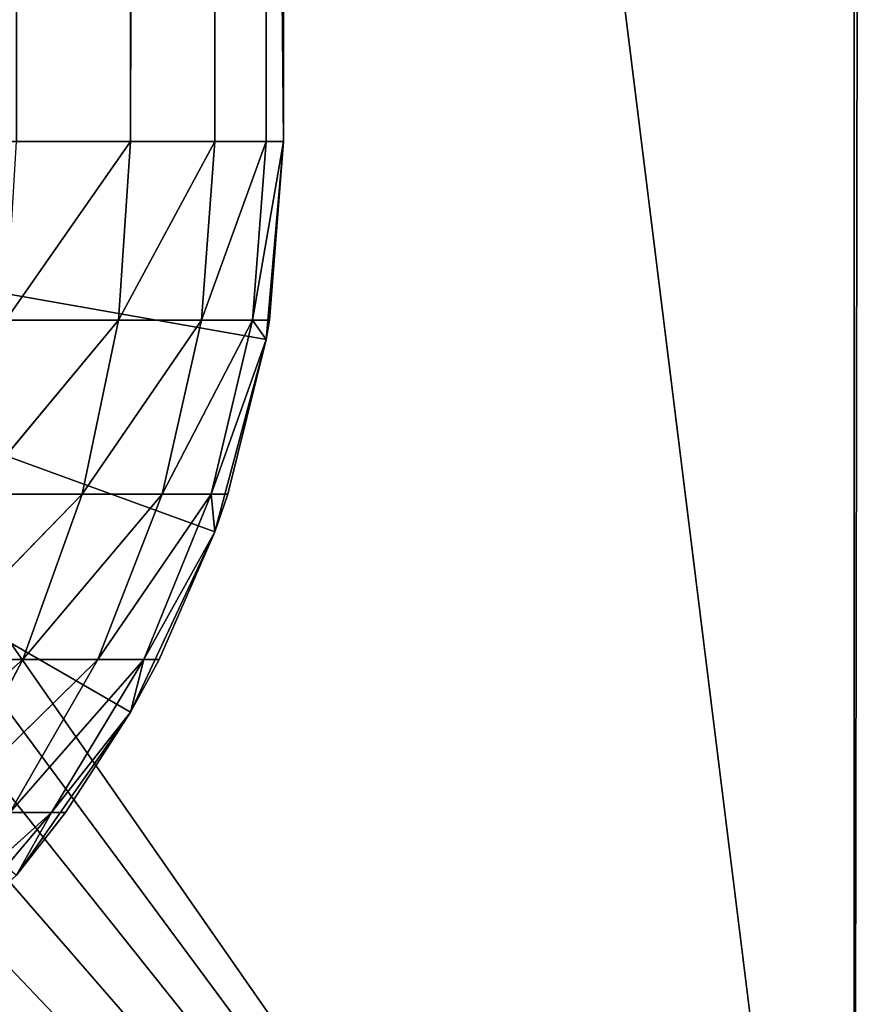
# Model space of a CAD drawing. Header units: centimetres. Extents: x 0.1 to 22.3, y 0.1 to 22.3.
# Tile 316 of 632: x 21.991 to 22.14, y 0.465 to 0.637. Entities that reach past the tile are written whole.
import ezdxf

# ---------------------------------------------------------------- set-up
doc = ezdxf.new("R2010")
doc.units = ezdxf.units.CM
doc.header["$LTSCALE"] = 2.54
doc.layers.get('0').update_dxf_attribs({"true_color": 0xff5454})

# ---------------------------------------------------------------- blocks, each defined once
blk = doc.blocks.new('Kosz na _mieci DELLA.STL')
at = {"color": 0}
for p, q in [((22.13747, 0.3158, 47.35), (22.1722, 22.12534, 47.34696)), ((22.13747, 0.3158, 47.35), (22.1722, 22.12534, 47.34696)), ((22.13747, 0.3158, 47.35), (22.13747, 22.1158, 47.35)), ((22.13747, 22.1158, 47.25), (22.13747, 0.3158, 47.25)), ((22.13747, 0.3158, 47.35), (22.13747, 22.1158, 47.35)), ((22.13747, 22.1158, 47.25), (22.13747, 0.3158, 47.25)), ((22.03748, 0.6158, 47.25), (21.83747, 21.8158, 47.25)), ((22.03748, 0.6158, 47.25), (21.83747, 21.8158, 47.25)), ((22.01068, 21.8158, 15.85), (22.01068, 0.6158, 15.85)), ((22.01068, 21.8158, 15.85), (22.01068, 0.6158, 15.85)), ((22.02541, 21.8158, 15.8816), (22.01068, 0.6158, 15.85)), ((22.02541, 21.8158, 15.8816), (22.01068, 0.6158, 15.85)), ((22.02541, 21.8158, 15.8816), (22.02541, 0.6158, 15.8816)), ((22.02541, 21.8158, 15.8816), (22.02541, 0.6158, 15.8816)), ((22.03444, 21.8158, 15.91527), (22.02541, 0.6158, 15.8816)), ((22.03444, 21.8158, 15.91527), (22.02541, 0.6158, 15.8816)), ((22.03444, 21.8158, 15.91527), (22.03444, 0.6158, 15.91527)), ((22.03444, 21.8158, 15.91527), (22.03444, 0.6158, 15.91527)), ((22.03748, 21.8158, 15.95), (22.03444, 0.6158, 15.91527)), ((22.03748, 21.8158, 15.95), (22.03444, 0.6158, 15.91527)), ((22.03748, 21.8158, 47.25), (22.03748, 0.6158, 47.25)), ((22.03748, 0.6158, 47.25), (22.03748, 21.8158, 15.95)), ((22.03748, 0.6158, 47.25), (22.03748, 21.8158, 15.95)), ((22.03748, 0.6158, 15.95), (22.03748, 21.8158, 15.95)), ((22.03748, 21.8158, 47.25), (22.03748, 0.6158, 47.25)), ((22.03748, 0.6158, 15.95), (22.03748, 21.8158, 15.95)), ((19.83748, 18.8158, 47.35), (22.13747, 0.3158, 47.35)), ((19.83748, 18.8158, 47.35), (22.13747, 0.3158, 47.35)), ((19.83748, 3.6158, 47.35), (22.13747, 0.3158, 47.35)), ((19.83748, 3.6158, 47.35), (22.13747, 0.3158, 47.35)), ((19.83748, 3.6158, 47.25), (22.13747, 0.3158, 47.25)), ((19.83748, 3.6158, 47.25), (22.13747, 0.3158, 47.25)), ((19.82228, 3.44215, 47.35), (22.13747, 0.3158, 47.35)), ((19.82228, 3.44215, 47.35), (22.13747, 0.3158, 47.35)), ((19.82228, 3.44215, 47.25), (22.13747, 0.3158, 47.25)), ((19.82228, 3.44215, 47.25), (22.13747, 0.3158, 47.25)), ((19.77717, 3.27378, 47.35), (22.13747, 0.3158, 47.35)), ((19.77717, 3.27378, 47.35), (22.13747, 0.3158, 47.35)), ((19.77717, 3.27378, 47.25), (22.13747, 0.3158, 47.25)), ((19.77717, 3.27378, 47.25), (22.13747, 0.3158, 47.25)), ((19.7035, 3.1158, 47.35), (22.13747, 0.3158, 47.35)), ((19.7035, 3.1158, 47.35), (22.13747, 0.3158, 47.35)), ((19.7035, 3.1158, 47.25), (22.13747, 0.3158, 47.25)), ((19.7035, 3.1158, 47.25), (22.13747, 0.3158, 47.25)), ((22.13747, 0.3158, 47.35), (19.60352, 2.97301, 47.35)), ((22.13747, 0.3158, 47.35), (19.60352, 2.97301, 47.35)), ((19.60352, 2.97301, 47.25), (22.13747, 0.3158, 47.25)), ((19.60352, 2.97301, 47.25), (22.13747, 0.3158, 47.25)), ((21.83747, 0.6158, 47.25), (22.03748, 0.6158, 47.25)), ((22.02541, 0.5474, 47.25), (21.83747, 0.6158, 47.25)), ((21.83747, 0.6158, 47.25), (22.01068, 0.5158, 47.25)), ((22.02541, 0.5474, 47.25), (21.83747, 0.6158, 47.25)), ((22.03444, 0.58107, 47.25), (21.83747, 0.6158, 47.25)), ((22.03444, 0.58107, 47.25), (21.83747, 0.6158, 47.25)), ((21.83747, 0.6158, 47.25), (22.03748, 0.6158, 47.25)), ((21.83747, 0.6158, 47.25), (22.01068, 0.5158, 47.25)), ((21.9888, 0.58451, 15.82303), (22.01068, 0.6158, 15.85)), ((21.9888, 0.58451, 15.82303), (22.01068, 0.6158, 15.85)), ((21.99068, 0.6158, 15.82144), (22.01068, 0.6158, 15.85)), ((21.99068, 0.6158, 15.82144), (22.01068, 0.6158, 15.85)), ((22.00855, 0.58451, 15.85123), (22.02541, 0.6158, 15.8816)), ((22.00855, 0.58451, 15.85123), (22.02541, 0.6158, 15.8816)), ((22.00855, 0.58451, 15.85123), (22.01068, 0.6158, 15.85)), ((22.00855, 0.58451, 15.85123), (22.01068, 0.6158, 15.85)), ((22.01068, 0.6158, 15.85), (22.02541, 0.6158, 15.8816)), ((22.01068, 0.6158, 15.85), (22.02541, 0.6158, 15.8816)), ((22.0231, 0.58451, 15.88244), (22.03444, 0.6158, 15.91527)), ((22.0231, 0.58451, 15.88244), (22.03444, 0.6158, 15.91527)), ((22.0231, 0.58451, 15.88244), (22.02541, 0.6158, 15.8816)), ((22.0231, 0.58451, 15.88244), (22.02541, 0.6158, 15.8816)), ((22.02541, 0.6158, 15.8816), (22.03444, 0.6158, 15.91527)), ((22.02541, 0.6158, 15.8816), (22.03444, 0.6158, 15.91527)), ((22.03201, 0.58451, 15.9157), (22.03748, 0.6158, 15.95)), ((22.03201, 0.58451, 15.9157), (22.03748, 0.6158, 15.95)), ((22.03201, 0.58451, 15.9157), (22.03444, 0.6158, 15.91527)), ((22.03201, 0.58451, 15.9157), (22.03444, 0.6158, 15.91527)), ((22.03444, 0.58107, 47.25), (22.03748, 0.6158, 47.25)), ((22.03444, 0.58107, 15.95), (22.03748, 0.6158, 47.25)), ((22.03444, 0.58107, 47.25), (22.03748, 0.6158, 47.25)), ((22.03444, 0.58107, 15.95), (22.03748, 0.6158, 47.25)), ((22.03444, 0.6158, 15.91527), (22.03748, 0.6158, 15.95)), ((22.03444, 0.6158, 15.91527), (22.03748, 0.6158, 15.95)), ((22.03501, 0.58451, 15.95), (22.03748, 0.6158, 47.25)), ((22.03501, 0.58451, 15.95), (22.03748, 0.6158, 47.25)), ((22.03501, 0.58451, 15.95), (22.03748, 0.6158, 15.95)), ((22.03501, 0.58451, 15.95), (22.03748, 0.6158, 15.95)), ((22.03748, 0.6158, 47.25), (22.03748, 0.6158, 15.95)), ((22.03748, 0.6158, 47.25), (22.03748, 0.6158, 15.95)), ((21.98318, 0.554, 15.82773), (22.00855, 0.58451, 15.85123)), ((21.98318, 0.554, 15.82773), (22.00855, 0.58451, 15.85123)), ((21.9888, 0.58451, 15.82303), (22.00855, 0.58451, 15.85123)), ((21.9888, 0.58451, 15.82303), (22.00855, 0.58451, 15.85123)), ((22.0022, 0.554, 15.8549), (22.0231, 0.58451, 15.88244)), ((22.0022, 0.554, 15.8549), (22.0231, 0.58451, 15.88244)), ((22.0022, 0.554, 15.8549), (22.00855, 0.58451, 15.85123)), ((22.0022, 0.554, 15.8549), (22.00855, 0.58451, 15.85123)), ((22.00855, 0.58451, 15.85123), (22.0231, 0.58451, 15.88244)), ((22.00855, 0.58451, 15.85123), (22.0231, 0.58451, 15.88244)), ((22.01621, 0.554, 15.88494), (22.03201, 0.58451, 15.9157)), ((22.01621, 0.554, 15.88494), (22.03201, 0.58451, 15.9157)), ((22.01621, 0.554, 15.88494), (22.0231, 0.58451, 15.88244)), ((22.01621, 0.554, 15.88494), (22.0231, 0.58451, 15.88244)), ((22.0231, 0.58451, 15.88244), (22.03201, 0.58451, 15.9157)), ((22.0231, 0.58451, 15.88244), (22.03201, 0.58451, 15.9157)), ((22.0248, 0.554, 15.91697), (22.03201, 0.58451, 15.9157)), ((22.0248, 0.554, 15.91697), (22.03201, 0.58451, 15.9157)), ((22.03501, 0.58451, 15.95), (22.03201, 0.58451, 15.9157)), ((22.03501, 0.58451, 15.95), (22.03201, 0.58451, 15.9157)), ((22.03444, 0.58107, 15.95), (22.03201, 0.58451, 15.9157)), ((22.03444, 0.58107, 15.95), (22.03201, 0.58451, 15.9157)), ((22.03444, 0.58107, 15.95), (22.03501, 0.58451, 15.95)), ((22.03444, 0.58107, 15.95), (22.03501, 0.58451, 15.95)), ((22.0248, 0.554, 15.91697), (22.03444, 0.58107, 15.95)), ((22.0248, 0.554, 15.91697), (22.03444, 0.58107, 15.95)), ((22.02541, 0.5474, 47.25), (22.03444, 0.58107, 47.25)), ((22.02541, 0.5474, 15.95), (22.03444, 0.58107, 47.25)), ((22.02541, 0.5474, 47.25), (22.03444, 0.58107, 47.25)), ((22.02541, 0.5474, 15.95), (22.03444, 0.58107, 47.25)), ((22.02769, 0.554, 15.95), (22.03444, 0.58107, 47.25)), ((22.02769, 0.554, 15.95), (22.03444, 0.58107, 47.25)), ((22.02769, 0.554, 15.95), (22.03444, 0.58107, 15.95)), ((22.02769, 0.554, 15.95), (22.03444, 0.58107, 15.95)), ((22.03444, 0.58107, 15.95), (22.03444, 0.58107, 47.25)), ((22.03444, 0.58107, 15.95), (22.03444, 0.58107, 47.25)), ((21.97399, 0.525, 15.83545), (22.0022, 0.554, 15.8549)), ((21.97399, 0.525, 15.83545), (22.0022, 0.554, 15.8549)), ((21.98318, 0.554, 15.82773), (22.0022, 0.554, 15.8549)), ((21.98318, 0.554, 15.82773), (22.0022, 0.554, 15.8549)), ((21.9918, 0.525, 15.8609), (22.01621, 0.554, 15.88494)), ((21.9918, 0.525, 15.8609), (22.01621, 0.554, 15.88494)), ((21.9918, 0.525, 15.8609), (22.0022, 0.554, 15.8549)), ((21.9918, 0.525, 15.8609), (22.0022, 0.554, 15.8549)), ((22.0022, 0.554, 15.8549), (22.01621, 0.554, 15.88494)), ((22.0022, 0.554, 15.8549), (22.01621, 0.554, 15.88494)), ((22.00493, 0.525, 15.88905), (22.0248, 0.554, 15.91697)), ((22.00493, 0.525, 15.88905), (22.0248, 0.554, 15.91697)), ((22.00493, 0.525, 15.88905), (22.01621, 0.554, 15.88494)), ((22.00493, 0.525, 15.88905), (22.01621, 0.554, 15.88494)), ((22.01297, 0.525, 15.91906), (22.0248, 0.554, 15.91697)), ((22.01297, 0.525, 15.91906), (22.0248, 0.554, 15.91697)), ((22.01621, 0.554, 15.88494), (22.0248, 0.554, 15.91697)), ((22.01621, 0.554, 15.88494), (22.0248, 0.554, 15.91697)), ((22.02769, 0.554, 15.95), (22.0248, 0.554, 15.91697)), ((22.02769, 0.554, 15.95), (22.0248, 0.554, 15.91697)), ((22.02541, 0.5474, 15.95), (22.0248, 0.554, 15.91697)), ((22.02541, 0.5474, 15.95), (22.0248, 0.554, 15.91697)), ((22.02541, 0.5474, 15.95), (22.02769, 0.554, 15.95)), ((22.02541, 0.5474, 15.95), (22.02769, 0.554, 15.95)), ((22.01068, 0.5158, 47.25), (22.02541, 0.5474, 47.25)), ((22.01068, 0.5158, 15.95), (22.02541, 0.5474, 47.25)), ((22.01068, 0.5158, 47.25), (22.02541, 0.5474, 47.25)), ((22.01068, 0.5158, 15.95), (22.02541, 0.5474, 47.25)), ((22.01297, 0.525, 15.91906), (22.02541, 0.5474, 15.95)), ((22.01297, 0.525, 15.91906), (22.02541, 0.5474, 15.95)), ((22.01568, 0.525, 15.95), (22.02541, 0.5474, 47.25)), ((22.01568, 0.525, 15.95), (22.02541, 0.5474, 47.25)), ((22.01568, 0.525, 15.95), (22.02541, 0.5474, 15.95)), ((22.01568, 0.525, 15.95), (22.02541, 0.5474, 15.95)), ((22.02541, 0.5474, 15.95), (22.02541, 0.5474, 47.25)), ((22.02541, 0.5474, 15.95), (22.02541, 0.5474, 47.25)), ((21.9918, 0.525, 15.8609), (21.96142, 0.49824, 15.84599)), ((21.9918, 0.525, 15.8609), (21.96142, 0.49824, 15.84599)), ((21.97399, 0.525, 15.83545), (21.9918, 0.525, 15.8609)), ((21.97399, 0.525, 15.83545), (21.9918, 0.525, 15.8609)), ((21.9918, 0.525, 15.8609), (21.9776, 0.49824, 15.8691)), ((21.9918, 0.525, 15.8609), (21.9776, 0.49824, 15.8691)), ((22.00493, 0.525, 15.88905), (21.9776, 0.49824, 15.8691)), ((22.00493, 0.525, 15.88905), (21.9776, 0.49824, 15.8691)), ((22.00493, 0.525, 15.88905), (21.98952, 0.49824, 15.89466)), ((22.00493, 0.525, 15.88905), (21.98952, 0.49824, 15.89466)), ((22.01297, 0.525, 15.91906), (21.98952, 0.49824, 15.89466)), ((22.01297, 0.525, 15.91906), (21.98952, 0.49824, 15.89466)), ((21.9918, 0.525, 15.8609), (22.00493, 0.525, 15.88905)), ((21.9918, 0.525, 15.8609), (22.00493, 0.525, 15.88905)), ((22.01297, 0.525, 15.91906), (21.99682, 0.49824, 15.9219)), ((22.01297, 0.525, 15.91906), (21.99682, 0.49824, 15.9219)), ((22.00493, 0.525, 15.88905), (22.01297, 0.525, 15.91906)), ((22.00493, 0.525, 15.88905), (22.01297, 0.525, 15.91906)), ((22.01068, 0.5158, 15.95), (22.01568, 0.525, 15.95)), ((22.01068, 0.5158, 15.95), (22.01568, 0.525, 15.95)), ((22.01068, 0.5158, 15.95), (22.01297, 0.525, 15.91906)), ((22.01068, 0.5158, 15.95), (22.01297, 0.525, 15.91906)), ((22.01568, 0.525, 15.95), (22.01297, 0.525, 15.91906)), ((22.01568, 0.525, 15.95), (22.01297, 0.525, 15.91906)), ((21.99068, 0.48724, 47.25), (22.01068, 0.5158, 47.25)), ((21.99068, 0.48724, 15.95), (22.01068, 0.5158, 47.25)), ((21.99068, 0.48724, 47.25), (22.01068, 0.5158, 47.25)), ((21.99068, 0.48724, 15.95), (22.01068, 0.5158, 47.25)), ((22.01068, 0.5158, 15.95), (21.99682, 0.49824, 15.9219)), ((22.01068, 0.5158, 15.95), (21.99682, 0.49824, 15.9219)), ((21.99928, 0.49824, 15.95), (22.01068, 0.5158, 47.25)), ((21.99928, 0.49824, 15.95), (22.01068, 0.5158, 47.25)), ((21.99928, 0.49824, 15.95), (22.01068, 0.5158, 15.95)), ((21.99928, 0.49824, 15.95), (22.01068, 0.5158, 15.95)), ((22.01068, 0.5158, 15.95), (22.01068, 0.5158, 47.25)), ((22.01068, 0.5158, 15.95), (22.01068, 0.5158, 47.25)), ((21.99682, 0.49824, 15.9219), (21.97037, 0.47438, 15.90163)), ((21.99682, 0.49824, 15.9219), (21.97037, 0.47438, 15.90163)), ((21.97675, 0.47438, 15.92544), (21.99682, 0.49824, 15.9219)), ((21.97675, 0.47438, 15.92544), (21.99682, 0.49824, 15.9219)), ((21.98952, 0.49824, 15.89466), (21.99682, 0.49824, 15.9219)), ((21.98952, 0.49824, 15.89466), (21.99682, 0.49824, 15.9219)), ((21.99068, 0.48724, 15.95), (21.99928, 0.49824, 15.95)), ((21.99068, 0.48724, 15.95), (21.99928, 0.49824, 15.95)), ((21.99068, 0.48724, 15.95), (21.99682, 0.49824, 15.9219)), ((21.99068, 0.48724, 15.95), (21.99682, 0.49824, 15.9219)), ((21.99928, 0.49824, 15.95), (21.99682, 0.49824, 15.9219)), ((21.99928, 0.49824, 15.95), (21.99682, 0.49824, 15.9219))]:
    blk.add_line(p, q, dxfattribs=at)
mesh = blk.add_polyface(dxfattribs=at)
corners = [(22.1722, 22.12534, 47.34696), (22.13747, 22.1158, 47.35), (22.13747, 0.3158, 47.35)]
mesh.append_faces([[corners[k] for k in face] for face in [(0, 1, 2)]], dxfattribs={"color": 0})
mesh = blk.add_polyface(dxfattribs=at)
corners = [(22.1722, 22.12534, 47.34696), (22.13747, 0.3158, 47.35), (22.1722, 0.30626, 47.34696)]
mesh.append_faces([[corners[k] for k in face] for face in [(0, 1, 2)]], dxfattribs={"color": 0})
mesh = blk.add_polyface(dxfattribs=at)
corners = [(22.15484, 0.30626, 47.24848), (22.13747, 22.1158, 47.25), (22.15484, 22.12534, 47.24848)]
mesh.append_faces([[corners[k] for k in face] for face in [(0, 1, 2)]], dxfattribs={"color": 0})
mesh = blk.add_polyface(dxfattribs=at)
corners = [(22.13747, 22.1158, 47.35), (19.83748, 18.8158, 47.35), (22.13747, 0.3158, 47.35)]
mesh.append_faces([[corners[k] for k in face] for face in [(0, 1, 2)]], dxfattribs={"color": 0})
mesh = blk.add_polyface(dxfattribs=at)
corners = [(22.13747, 0.3158, 47.25), (19.83748, 3.6158, 47.25), (22.13747, 22.1158, 47.25)]
mesh.append_faces([[corners[k] for k in face] for face in [(0, 1, 2)]], dxfattribs={"color": 0})
mesh = blk.add_polyface(dxfattribs=at)
corners = [(22.15484, 0.30626, 47.24848), (22.13747, 0.3158, 47.25), (22.13747, 22.1158, 47.25)]
mesh.append_faces([[corners[k] for k in face] for face in [(0, 1, 2)]], dxfattribs={"color": 0})
mesh = blk.add_polyface(dxfattribs=at)
corners = [(22.03748, 0.6158, 47.25), (21.83747, 21.8158, 47.25), (21.83747, 0.6158, 47.25)]
mesh.append_faces([[corners[k] for k in face] for face in [(0, 1, 2)]], dxfattribs={"color": 0})
mesh = blk.add_polyface(dxfattribs=at)
corners = [(22.03748, 21.8158, 47.25), (21.83747, 21.8158, 47.25), (22.03748, 0.6158, 47.25)]
mesh.append_faces([[corners[k] for k in face] for face in [(0, 1, 2)]], dxfattribs={"color": 0})
mesh = blk.add_polyface(dxfattribs=at)
corners = [(22.01068, 21.8158, 15.85), (21.99068, 0.6158, 15.82144), (21.99068, 21.8158, 15.82144)]
mesh.append_faces([[corners[k] for k in face] for face in [(0, 1, 2)]], dxfattribs={"color": 0})
mesh = blk.add_polyface(dxfattribs=at)
corners = [(22.01068, 21.8158, 15.85), (22.01068, 0.6158, 15.85), (21.99068, 0.6158, 15.82144)]
mesh.append_faces([[corners[k] for k in face] for face in [(0, 1, 2)]], dxfattribs={"color": 0})
mesh = blk.add_polyface(dxfattribs=at)
corners = [(22.02541, 21.8158, 15.8816), (22.01068, 0.6158, 15.85), (22.01068, 21.8158, 15.85)]
mesh.append_faces([[corners[k] for k in face] for face in [(0, 1, 2)]], dxfattribs={"color": 0})
mesh = blk.add_polyface(dxfattribs=at)
corners = [(22.02541, 21.8158, 15.8816), (22.02541, 0.6158, 15.8816), (22.01068, 0.6158, 15.85)]
mesh.append_faces([[corners[k] for k in face] for face in [(0, 1, 2)]], dxfattribs={"color": 0})
mesh = blk.add_polyface(dxfattribs=at)
corners = [(22.03444, 21.8158, 15.91527), (22.02541, 0.6158, 15.8816), (22.02541, 21.8158, 15.8816)]
mesh.append_faces([[corners[k] for k in face] for face in [(0, 1, 2)]], dxfattribs={"color": 0})
mesh = blk.add_polyface(dxfattribs=at)
corners = [(22.03444, 21.8158, 15.91527), (22.03444, 0.6158, 15.91527), (22.02541, 0.6158, 15.8816)]
mesh.append_faces([[corners[k] for k in face] for face in [(0, 1, 2)]], dxfattribs={"color": 0})
mesh = blk.add_polyface(dxfattribs=at)
corners = [(22.03748, 21.8158, 15.95), (22.03444, 0.6158, 15.91527), (22.03444, 21.8158, 15.91527)]
mesh.append_faces([[corners[k] for k in face] for face in [(0, 1, 2)]], dxfattribs={"color": 0})
mesh = blk.add_polyface(dxfattribs=at)
corners = [(22.03748, 21.8158, 15.95), (22.03748, 0.6158, 15.95), (22.03444, 0.6158, 15.91527)]
mesh.append_faces([[corners[k] for k in face] for face in [(0, 1, 2)]], dxfattribs={"color": 0})
mesh = blk.add_polyface(dxfattribs=at)
corners = [(22.03748, 21.8158, 47.25), (22.03748, 0.6158, 47.25), (22.03748, 21.8158, 15.95)]
mesh.append_faces([[corners[k] for k in face] for face in [(0, 1, 2)]], dxfattribs={"color": 0})
mesh = blk.add_polyface(dxfattribs=at)
corners = [(22.03748, 21.8158, 15.95), (22.03748, 0.6158, 47.25), (22.03748, 0.6158, 15.95)]
mesh.append_faces([[corners[k] for k in face] for face in [(0, 1, 2)]], dxfattribs={"color": 0})
mesh = blk.add_polyface(dxfattribs=at)
corners = [(22.13747, 0.3158, 47.35), (19.83748, 18.8158, 47.35), (19.83748, 3.6158, 47.35)]
mesh.append_faces([[corners[k] for k in face] for face in [(0, 1, 2)]], dxfattribs={"color": 0})
mesh = blk.add_polyface(dxfattribs=at)
corners = [(22.13747, 0.3158, 47.35), (19.83748, 3.6158, 47.35), (19.82228, 3.44215, 47.35)]
mesh.append_faces([[corners[k] for k in face] for face in [(0, 1, 2)]], dxfattribs={"color": 0})
mesh = blk.add_polyface(dxfattribs=at)
corners = [(22.13747, 0.3158, 47.25), (19.82228, 3.44215, 47.25), (19.83748, 3.6158, 47.25)]
mesh.append_faces([[corners[k] for k in face] for face in [(0, 1, 2)]], dxfattribs={"color": 0})
mesh = blk.add_polyface(dxfattribs=at)
corners = [(22.13747, 0.3158, 47.35), (19.82228, 3.44215, 47.35), (19.77717, 3.27378, 47.35)]
mesh.append_faces([[corners[k] for k in face] for face in [(0, 1, 2)]], dxfattribs={"color": 0})
mesh = blk.add_polyface(dxfattribs=at)
corners = [(22.13747, 0.3158, 47.25), (19.77717, 3.27378, 47.25), (19.82228, 3.44215, 47.25)]
mesh.append_faces([[corners[k] for k in face] for face in [(0, 1, 2)]], dxfattribs={"color": 0})
mesh = blk.add_polyface(dxfattribs=at)
corners = [(22.13747, 0.3158, 47.35), (19.77717, 3.27378, 47.35), (19.7035, 3.1158, 47.35)]
mesh.append_faces([[corners[k] for k in face] for face in [(0, 1, 2)]], dxfattribs={"color": 0})
mesh = blk.add_polyface(dxfattribs=at)
corners = [(22.13747, 0.3158, 47.25), (19.7035, 3.1158, 47.25), (19.77717, 3.27378, 47.25)]
mesh.append_faces([[corners[k] for k in face] for face in [(0, 1, 2)]], dxfattribs={"color": 0})
mesh = blk.add_polyface(dxfattribs=at)
corners = [(22.13747, 0.3158, 47.35), (19.7035, 3.1158, 47.35), (19.60352, 2.97301, 47.35)]
mesh.append_faces([[corners[k] for k in face] for face in [(0, 1, 2)]], dxfattribs={"color": 0})
mesh = blk.add_polyface(dxfattribs=at)
corners = [(22.13747, 0.3158, 47.25), (19.60352, 2.97301, 47.25), (19.7035, 3.1158, 47.25)]
mesh.append_faces([[corners[k] for k in face] for face in [(0, 1, 2)]], dxfattribs={"color": 0})
mesh = blk.add_polyface(dxfattribs=at)
corners = [(22.13747, 0.3158, 47.35), (19.60352, 2.97301, 47.35), (19.48026, 2.84976, 47.35)]
mesh.append_faces([[corners[k] for k in face] for face in [(0, 1, 2)]], dxfattribs={"color": 0})
mesh = blk.add_polyface(dxfattribs=at)
corners = [(22.13747, 0.3158, 47.25), (19.48026, 2.84976, 47.25), (19.60352, 2.97301, 47.25)]
mesh.append_faces([[corners[k] for k in face] for face in [(0, 1, 2)]], dxfattribs={"color": 0})
mesh = blk.add_polyface(dxfattribs=at)
corners = [(22.13747, 0.3158, 47.35), (19.48026, 2.84976, 47.35), (19.33747, 2.74978, 47.35)]
mesh.append_faces([[corners[k] for k in face] for face in [(0, 1, 2)]], dxfattribs={"color": 0})
mesh = blk.add_polyface(dxfattribs=at)
corners = [(22.13747, 0.3158, 47.25), (19.33747, 2.74978, 47.25), (19.48026, 2.84976, 47.25)]
mesh.append_faces([[corners[k] for k in face] for face in [(0, 1, 2)]], dxfattribs={"color": 0})
mesh = blk.add_polyface(dxfattribs=at)
corners = [(22.13747, 0.3158, 47.35), (19.33747, 2.74978, 47.35), (19.1795, 2.67611, 47.35)]
mesh.append_faces([[corners[k] for k in face] for face in [(0, 1, 2)]], dxfattribs={"color": 0})
mesh = blk.add_polyface(dxfattribs=at)
corners = [(22.13747, 0.3158, 47.25), (19.1795, 2.67611, 47.25), (19.33747, 2.74978, 47.25)]
mesh.append_faces([[corners[k] for k in face] for face in [(0, 1, 2)]], dxfattribs={"color": 0})
mesh = blk.add_polyface(dxfattribs=at)
corners = [(22.13747, 0.3158, 47.35), (19.1795, 2.67611, 47.35), (19.01112, 2.63099, 47.35)]
mesh.append_faces([[corners[k] for k in face] for face in [(0, 1, 2)]], dxfattribs={"color": 0})
mesh = blk.add_polyface(dxfattribs=at)
corners = [(22.13747, 0.3158, 47.25), (19.01112, 2.63099, 47.25), (19.1795, 2.67611, 47.25)]
mesh.append_faces([[corners[k] for k in face] for face in [(0, 1, 2)]], dxfattribs={"color": 0})
mesh = blk.add_polyface(dxfattribs=at)
corners = [(22.13747, 0.3158, 47.35), (19.01112, 2.63099, 47.35), (18.83747, 2.6158, 47.35)]
mesh.append_faces([[corners[k] for k in face] for face in [(0, 1, 2)]], dxfattribs={"color": 0})
mesh = blk.add_polyface(dxfattribs=at)
corners = [(22.13747, 0.3158, 47.25), (18.83747, 2.6158, 47.25), (19.01112, 2.63099, 47.25)]
mesh.append_faces([[corners[k] for k in face] for face in [(0, 1, 2)]], dxfattribs={"color": 0})
mesh = blk.add_polyface(dxfattribs=at)
corners = [(22.13747, 0.3158, 47.35), (18.83747, 2.6158, 47.35), (0.33747, 0.3158, 47.35)]
mesh.append_faces([[corners[k] for k in face] for face in [(0, 1, 2)]], dxfattribs={"color": 0})
mesh = blk.add_polyface(dxfattribs=at)
corners = [(22.13747, 0.3158, 47.25), (0.33747, 0.3158, 47.25), (3.63747, 2.6158, 47.25)]
mesh.append_faces([[corners[k] for k in face] for face in [(0, 1, 2)]], dxfattribs={"color": 0})
mesh = blk.add_polyface(dxfattribs=at)
corners = [(22.13747, 0.3158, 47.25), (3.63747, 2.6158, 47.25), (18.83747, 2.6158, 47.25)]
mesh.append_faces([[corners[k] for k in face] for face in [(0, 1, 2)]], dxfattribs={"color": 0})
mesh = blk.add_polyface(dxfattribs=at)
corners = [(22.02541, 0.5474, 47.25), (21.83747, 0.6158, 47.25), (22.01068, 0.5158, 47.25)]
mesh.append_faces([[corners[k] for k in face] for face in [(0, 1, 2)]], dxfattribs={"color": 0})
mesh = blk.add_polyface(dxfattribs=at)
corners = [(22.03444, 0.58107, 47.25), (21.83747, 0.6158, 47.25), (22.02541, 0.5474, 47.25)]
mesh.append_faces([[corners[k] for k in face] for face in [(0, 1, 2)]], dxfattribs={"color": 0})
mesh = blk.add_polyface(dxfattribs=at)
corners = [(22.03748, 0.6158, 47.25), (21.83747, 0.6158, 47.25), (22.03444, 0.58107, 47.25)]
mesh.append_faces([[corners[k] for k in face] for face in [(0, 1, 2)]], dxfattribs={"color": 0})
mesh = blk.add_polyface(dxfattribs=at)
corners = [(22.01068, 0.5158, 47.25), (21.83747, 0.6158, 47.25), (21.99068, 0.48724, 47.25)]
mesh.append_faces([[corners[k] for k in face] for face in [(0, 1, 2)]], dxfattribs={"color": 0})
mesh = blk.add_polyface(dxfattribs=at)
corners = [(22.01068, 0.6158, 15.85), (22.00855, 0.58451, 15.85123), (21.9888, 0.58451, 15.82303)]
mesh.append_faces([[corners[k] for k in face] for face in [(0, 1, 2)]], dxfattribs={"color": 0})
mesh = blk.add_polyface(dxfattribs=at)
corners = [(22.01068, 0.6158, 15.85), (21.9888, 0.58451, 15.82303), (21.99068, 0.6158, 15.82144)]
mesh.append_faces([[corners[k] for k in face] for face in [(0, 1, 2)]], dxfattribs={"color": 0})
mesh = blk.add_polyface(dxfattribs=at)
corners = [(22.02541, 0.6158, 15.8816), (22.0231, 0.58451, 15.88244), (22.00855, 0.58451, 15.85123)]
mesh.append_faces([[corners[k] for k in face] for face in [(0, 1, 2)]], dxfattribs={"color": 0})
mesh = blk.add_polyface(dxfattribs=at)
corners = [(22.02541, 0.6158, 15.8816), (22.00855, 0.58451, 15.85123), (22.01068, 0.6158, 15.85)]
mesh.append_faces([[corners[k] for k in face] for face in [(0, 1, 2)]], dxfattribs={"color": 0})
mesh = blk.add_polyface(dxfattribs=at)
corners = [(22.03444, 0.6158, 15.91527), (22.03201, 0.58451, 15.9157), (22.0231, 0.58451, 15.88244)]
mesh.append_faces([[corners[k] for k in face] for face in [(0, 1, 2)]], dxfattribs={"color": 0})
mesh = blk.add_polyface(dxfattribs=at)
corners = [(22.03444, 0.6158, 15.91527), (22.0231, 0.58451, 15.88244), (22.02541, 0.6158, 15.8816)]
mesh.append_faces([[corners[k] for k in face] for face in [(0, 1, 2)]], dxfattribs={"color": 0})
mesh = blk.add_polyface(dxfattribs=at)
corners = [(22.03748, 0.6158, 15.95), (22.03501, 0.58451, 15.95), (22.03201, 0.58451, 15.9157)]
mesh.append_faces([[corners[k] for k in face] for face in [(0, 1, 2)]], dxfattribs={"color": 0})
mesh = blk.add_polyface(dxfattribs=at)
corners = [(22.03748, 0.6158, 15.95), (22.03201, 0.58451, 15.9157), (22.03444, 0.6158, 15.91527)]
mesh.append_faces([[corners[k] for k in face] for face in [(0, 1, 2)]], dxfattribs={"color": 0})
mesh = blk.add_polyface(dxfattribs=at)
corners = [(22.03748, 0.6158, 47.25), (22.03444, 0.58107, 47.25), (22.03444, 0.58107, 15.95)]
mesh.append_faces([[corners[k] for k in face] for face in [(0, 1, 2)]], dxfattribs={"color": 0})
mesh = blk.add_polyface(dxfattribs=at)
corners = [(22.03748, 0.6158, 47.25), (22.03444, 0.58107, 15.95), (22.03501, 0.58451, 15.95)]
mesh.append_faces([[corners[k] for k in face] for face in [(0, 1, 2)]], dxfattribs={"color": 0})
mesh = blk.add_polyface(dxfattribs=at)
corners = [(22.03748, 0.6158, 47.25), (22.03501, 0.58451, 15.95), (22.03748, 0.6158, 15.95)]
mesh.append_faces([[corners[k] for k in face] for face in [(0, 1, 2)]], dxfattribs={"color": 0})
mesh = blk.add_polyface(dxfattribs=at)
corners = [(22.00855, 0.58451, 15.85123), (22.0022, 0.554, 15.8549), (21.98318, 0.554, 15.82773)]
mesh.append_faces([[corners[k] for k in face] for face in [(0, 1, 2)]], dxfattribs={"color": 0})
mesh = blk.add_polyface(dxfattribs=at)
corners = [(22.00855, 0.58451, 15.85123), (21.98318, 0.554, 15.82773), (21.9888, 0.58451, 15.82303)]
mesh.append_faces([[corners[k] for k in face] for face in [(0, 1, 2)]], dxfattribs={"color": 0})
mesh = blk.add_polyface(dxfattribs=at)
corners = [(22.0231, 0.58451, 15.88244), (22.01621, 0.554, 15.88494), (22.0022, 0.554, 15.8549)]
mesh.append_faces([[corners[k] for k in face] for face in [(0, 1, 2)]], dxfattribs={"color": 0})
mesh = blk.add_polyface(dxfattribs=at)
corners = [(22.0231, 0.58451, 15.88244), (22.0022, 0.554, 15.8549), (22.00855, 0.58451, 15.85123)]
mesh.append_faces([[corners[k] for k in face] for face in [(0, 1, 2)]], dxfattribs={"color": 0})
mesh = blk.add_polyface(dxfattribs=at)
corners = [(22.03201, 0.58451, 15.9157), (22.0248, 0.554, 15.91697), (22.01621, 0.554, 15.88494)]
mesh.append_faces([[corners[k] for k in face] for face in [(0, 1, 2)]], dxfattribs={"color": 0})
mesh = blk.add_polyface(dxfattribs=at)
corners = [(22.03201, 0.58451, 15.9157), (22.01621, 0.554, 15.88494), (22.0231, 0.58451, 15.88244)]
mesh.append_faces([[corners[k] for k in face] for face in [(0, 1, 2)]], dxfattribs={"color": 0})
mesh = blk.add_polyface(dxfattribs=at)
corners = [(22.03201, 0.58451, 15.9157), (22.03444, 0.58107, 15.95), (22.0248, 0.554, 15.91697)]
mesh.append_faces([[corners[k] for k in face] for face in [(0, 1, 2)]], dxfattribs={"color": 0})
mesh = blk.add_polyface(dxfattribs=at)
corners = [(22.03501, 0.58451, 15.95), (22.03444, 0.58107, 15.95), (22.03201, 0.58451, 15.9157)]
mesh.append_faces([[corners[k] for k in face] for face in [(0, 1, 2)]], dxfattribs={"color": 0})
mesh = blk.add_polyface(dxfattribs=at)
corners = [(22.03444, 0.58107, 15.95), (22.02769, 0.554, 15.95), (22.0248, 0.554, 15.91697)]
mesh.append_faces([[corners[k] for k in face] for face in [(0, 1, 2)]], dxfattribs={"color": 0})
mesh = blk.add_polyface(dxfattribs=at)
corners = [(22.03444, 0.58107, 47.25), (22.02541, 0.5474, 47.25), (22.02541, 0.5474, 15.95)]
mesh.append_faces([[corners[k] for k in face] for face in [(0, 1, 2)]], dxfattribs={"color": 0})
mesh = blk.add_polyface(dxfattribs=at)
corners = [(22.03444, 0.58107, 47.25), (22.02541, 0.5474, 15.95), (22.02769, 0.554, 15.95)]
mesh.append_faces([[corners[k] for k in face] for face in [(0, 1, 2)]], dxfattribs={"color": 0})
mesh = blk.add_polyface(dxfattribs=at)
corners = [(22.03444, 0.58107, 47.25), (22.02769, 0.554, 15.95), (22.03444, 0.58107, 15.95)]
mesh.append_faces([[corners[k] for k in face] for face in [(0, 1, 2)]], dxfattribs={"color": 0})
mesh = blk.add_polyface(dxfattribs=at)
corners = [(22.0022, 0.554, 15.8549), (21.9918, 0.525, 15.8609), (21.97399, 0.525, 15.83545)]
mesh.append_faces([[corners[k] for k in face] for face in [(0, 1, 2)]], dxfattribs={"color": 0})
mesh = blk.add_polyface(dxfattribs=at)
corners = [(22.0022, 0.554, 15.8549), (21.97399, 0.525, 15.83545), (21.98318, 0.554, 15.82773)]
mesh.append_faces([[corners[k] for k in face] for face in [(0, 1, 2)]], dxfattribs={"color": 0})
mesh = blk.add_polyface(dxfattribs=at)
corners = [(22.01621, 0.554, 15.88494), (22.00493, 0.525, 15.88905), (21.9918, 0.525, 15.8609)]
mesh.append_faces([[corners[k] for k in face] for face in [(0, 1, 2)]], dxfattribs={"color": 0})
mesh = blk.add_polyface(dxfattribs=at)
corners = [(22.01621, 0.554, 15.88494), (21.9918, 0.525, 15.8609), (22.0022, 0.554, 15.8549)]
mesh.append_faces([[corners[k] for k in face] for face in [(0, 1, 2)]], dxfattribs={"color": 0})
mesh = blk.add_polyface(dxfattribs=at)
corners = [(22.0248, 0.554, 15.91697), (22.01297, 0.525, 15.91906), (22.00493, 0.525, 15.88905)]
mesh.append_faces([[corners[k] for k in face] for face in [(0, 1, 2)]], dxfattribs={"color": 0})
mesh = blk.add_polyface(dxfattribs=at)
corners = [(22.0248, 0.554, 15.91697), (22.00493, 0.525, 15.88905), (22.01621, 0.554, 15.88494)]
mesh.append_faces([[corners[k] for k in face] for face in [(0, 1, 2)]], dxfattribs={"color": 0})
mesh = blk.add_polyface(dxfattribs=at)
corners = [(22.0248, 0.554, 15.91697), (22.02541, 0.5474, 15.95), (22.01297, 0.525, 15.91906)]
mesh.append_faces([[corners[k] for k in face] for face in [(0, 1, 2)]], dxfattribs={"color": 0})
mesh = blk.add_polyface(dxfattribs=at)
corners = [(22.02769, 0.554, 15.95), (22.02541, 0.5474, 15.95), (22.0248, 0.554, 15.91697)]
mesh.append_faces([[corners[k] for k in face] for face in [(0, 1, 2)]], dxfattribs={"color": 0})
mesh = blk.add_polyface(dxfattribs=at)
corners = [(22.02541, 0.5474, 47.25), (22.01068, 0.5158, 47.25), (22.01068, 0.5158, 15.95)]
mesh.append_faces([[corners[k] for k in face] for face in [(0, 1, 2)]], dxfattribs={"color": 0})
mesh = blk.add_polyface(dxfattribs=at)
corners = [(22.02541, 0.5474, 47.25), (22.01068, 0.5158, 15.95), (22.01568, 0.525, 15.95)]
mesh.append_faces([[corners[k] for k in face] for face in [(0, 1, 2)]], dxfattribs={"color": 0})
mesh = blk.add_polyface(dxfattribs=at)
corners = [(22.02541, 0.5474, 15.95), (22.01568, 0.525, 15.95), (22.01297, 0.525, 15.91906)]
mesh.append_faces([[corners[k] for k in face] for face in [(0, 1, 2)]], dxfattribs={"color": 0})
mesh = blk.add_polyface(dxfattribs=at)
corners = [(22.02541, 0.5474, 47.25), (22.01568, 0.525, 15.95), (22.02541, 0.5474, 15.95)]
mesh.append_faces([[corners[k] for k in face] for face in [(0, 1, 2)]], dxfattribs={"color": 0})
mesh = blk.add_polyface(dxfattribs=at)
corners = [(21.9918, 0.525, 15.8609), (21.96142, 0.49824, 15.84599), (21.97399, 0.525, 15.83545)]
mesh.append_faces([[corners[k] for k in face] for face in [(0, 1, 2)]], dxfattribs={"color": 0})
mesh = blk.add_polyface(dxfattribs=at)
corners = [(21.9918, 0.525, 15.8609), (21.9776, 0.49824, 15.8691), (21.96142, 0.49824, 15.84599)]
mesh.append_faces([[corners[k] for k in face] for face in [(0, 1, 2)]], dxfattribs={"color": 0})
mesh = blk.add_polyface(dxfattribs=at)
corners = [(22.00493, 0.525, 15.88905), (21.9776, 0.49824, 15.8691), (21.9918, 0.525, 15.8609)]
mesh.append_faces([[corners[k] for k in face] for face in [(0, 1, 2)]], dxfattribs={"color": 0})
mesh = blk.add_polyface(dxfattribs=at)
corners = [(22.00493, 0.525, 15.88905), (21.98952, 0.49824, 15.89466), (21.9776, 0.49824, 15.8691)]
mesh.append_faces([[corners[k] for k in face] for face in [(0, 1, 2)]], dxfattribs={"color": 0})
mesh = blk.add_polyface(dxfattribs=at)
corners = [(22.01297, 0.525, 15.91906), (21.98952, 0.49824, 15.89466), (22.00493, 0.525, 15.88905)]
mesh.append_faces([[corners[k] for k in face] for face in [(0, 1, 2)]], dxfattribs={"color": 0})
mesh = blk.add_polyface(dxfattribs=at)
corners = [(22.01297, 0.525, 15.91906), (21.99682, 0.49824, 15.9219), (21.98952, 0.49824, 15.89466)]
mesh.append_faces([[corners[k] for k in face] for face in [(0, 1, 2)]], dxfattribs={"color": 0})
mesh = blk.add_polyface(dxfattribs=at)
corners = [(22.01297, 0.525, 15.91906), (22.01068, 0.5158, 15.95), (21.99682, 0.49824, 15.9219)]
mesh.append_faces([[corners[k] for k in face] for face in [(0, 1, 2)]], dxfattribs={"color": 0})
mesh = blk.add_polyface(dxfattribs=at)
corners = [(22.01568, 0.525, 15.95), (22.01068, 0.5158, 15.95), (22.01297, 0.525, 15.91906)]
mesh.append_faces([[corners[k] for k in face] for face in [(0, 1, 2)]], dxfattribs={"color": 0})
mesh = blk.add_polyface(dxfattribs=at)
corners = [(22.01068, 0.5158, 47.25), (21.99068, 0.48724, 47.25), (21.99068, 0.48724, 15.95)]
mesh.append_faces([[corners[k] for k in face] for face in [(0, 1, 2)]], dxfattribs={"color": 0})
mesh = blk.add_polyface(dxfattribs=at)
corners = [(22.01068, 0.5158, 47.25), (21.99068, 0.48724, 15.95), (21.99928, 0.49824, 15.95)]
mesh.append_faces([[corners[k] for k in face] for face in [(0, 1, 2)]], dxfattribs={"color": 0})
mesh = blk.add_polyface(dxfattribs=at)
corners = [(22.01068, 0.5158, 15.95), (21.99928, 0.49824, 15.95), (21.99682, 0.49824, 15.9219)]
mesh.append_faces([[corners[k] for k in face] for face in [(0, 1, 2)]], dxfattribs={"color": 0})
mesh = blk.add_polyface(dxfattribs=at)
corners = [(22.01068, 0.5158, 47.25), (21.99928, 0.49824, 15.95), (22.01068, 0.5158, 15.95)]
mesh.append_faces([[corners[k] for k in face] for face in [(0, 1, 2)]], dxfattribs={"color": 0})
mesh = blk.add_polyface(dxfattribs=at)
corners = [(21.99682, 0.49824, 15.9219), (21.97037, 0.47438, 15.90163), (21.98952, 0.49824, 15.89466)]
mesh.append_faces([[corners[k] for k in face] for face in [(0, 1, 2)]], dxfattribs={"color": 0})
mesh = blk.add_polyface(dxfattribs=at)
corners = [(21.99682, 0.49824, 15.9219), (21.97675, 0.47438, 15.92544), (21.97037, 0.47438, 15.90163)]
mesh.append_faces([[corners[k] for k in face] for face in [(0, 1, 2)]], dxfattribs={"color": 0})
mesh = blk.add_polyface(dxfattribs=at)
corners = [(21.99682, 0.49824, 15.9219), (21.99068, 0.48724, 15.95), (21.97675, 0.47438, 15.92544)]
mesh.append_faces([[corners[k] for k in face] for face in [(0, 1, 2)]], dxfattribs={"color": 0})
mesh = blk.add_polyface(dxfattribs=at)
corners = [(21.99928, 0.49824, 15.95), (21.99068, 0.48724, 15.95), (21.99682, 0.49824, 15.9219)]
mesh.append_faces([[corners[k] for k in face] for face in [(0, 1, 2)]], dxfattribs={"color": 0})

msp = doc.modelspace()

# ---------------------------------------------------------------- block references
at = {"color": 0}
msp.add_blockref('Kosz na _mieci DELLA.STL', (0, 0), dxfattribs=at)

doc.saveas('drawing.dxf')
